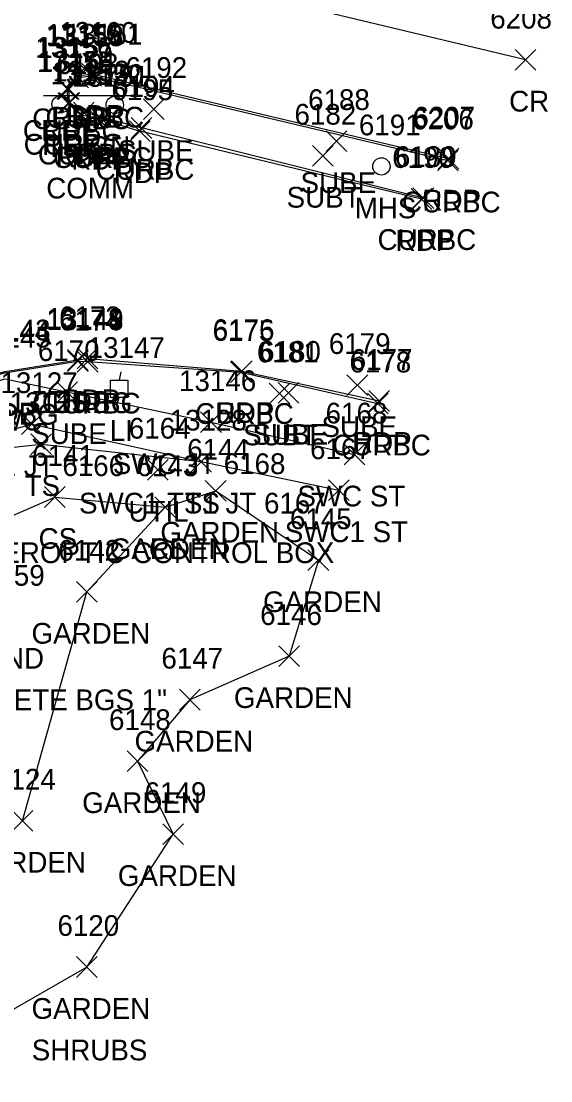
# Model space of a CAD drawing. Extents: x 1462089 to 1464015, y 730534 to 736144.
# Drawn here: x 1462564 to 1462615.1, y 731017.1 to 731119.2 of the extents above; entities that cross this region are included whole.
import ezdxf

# ---------------------------------------------------------------- set-up
doc = ezdxf.new("R2010")
doc.units = 0
for name, color, linetype in [('L_A', 7, 'Continuous'), ('L_C', 7, 'Continuous'), ('L_I', 7, 'Continuous'), ('L_TIC', 7, 'Continuous'), ('LAPB', 7, 'Continuous'), ('LELB', 7, 'Continuous'), ('M_A', 7, 'Continuous'), ('M_C', 7, 'Continuous'), ('M_I', 7, 'Continuous'), ('P_A', 7, 'Continuous'), ('P_I', 7, 'Continuous'), ('P_TIC', 7, 'Continuous'), ('PET', 7, 'Continuous'), ('PRC', 7, 'Continuous'), ('R_A', 7, 'Continuous'), ('R_I', 7, 'Continuous'), ('R_TIC', 7, 'Continuous'), ('RC', 7, 'Continuous'), ('RSW', 7, 'Continuous'), ('S_A', 7, 'Continuous'), ('S_C', 7, 'Continuous'), ('S_I', 7, 'Continuous'), ('SSGN', 7, 'Continuous'), ('U_A', 7, 'Continuous'), ('U_C', 7, 'Continuous'), ('U_I', 7, 'Continuous'), ('U_TIC', 7, 'Continuous'), ('UDEFAULT', 7, 'Continuous'), ('ULP', 7, 'Continuous'), ('USMH', 7, 'Continuous')]:
    doc.layers.add(name, color=color, linetype=linetype)

msp = doc.modelspace()

# ---------------------------------------------------------------- linework, layer by layer
at = {"layer": 'L_TIC'}
for points in [[(1462564.97, 731077.45), (1462566.97, 731079.45)], [(1462566.97, 731077.45), (1462564.97, 731079.45)], [(1462580.38, 731075.76), (1462582.38, 731077.76)], [(1462582.38, 731075.76), (1462580.38, 731077.76)], [(1462581.79, 731072.95), (1462583.79, 731074.95)], [(1462583.79, 731072.95), (1462581.79, 731074.95)], [(1462566.28, 731072.35), (1462568.28, 731074.35)], [(1462568.28, 731072.35), (1462566.28, 731074.35)], [(1462576.91, 731071.36), (1462578.91, 731073.36)], [(1462578.91, 731071.36), (1462576.91, 731073.36)], [(1462576.91, 731071.36), (1462578.91, 731073.36)], [(1462578.91, 731071.36), (1462576.91, 731073.36)], [(1462591.69, 731066.25), (1462593.69, 731068.25)], [(1462593.69, 731066.25), (1462591.69, 731068.25)], [(1462569.37, 731063.21), (1462571.37, 731065.21)], [(1462571.37, 731063.21), (1462569.37, 731065.21)], [(1462588.88, 731057.01), (1462590.88, 731059.01)], [(1462590.88, 731057.01), (1462588.88, 731059.01)], [(1462579.3, 731052.81), (1462581.3, 731054.81)], [(1462581.3, 731052.81), (1462579.3, 731054.81)], [(1462574.25, 731046.88), (1462576.25, 731048.88)], [(1462576.25, 731046.88), (1462574.25, 731048.88)], [(1462563.17, 731041.14), (1462565.17, 731043.14)], [(1462565.17, 731041.14), (1462563.17, 731043.14)], [(1462577.69, 731039.85), (1462579.69, 731041.85)], [(1462579.69, 731039.85), (1462577.69, 731041.85)], [(1462577.69, 731039.85), (1462579.69, 731041.85)], [(1462579.69, 731039.85), (1462577.69, 731041.85)], [(1462569.37, 731027.04), (1462571.37, 731029.04)], [(1462571.37, 731027.04), (1462569.37, 731029.04)], [(1462569.37, 731027.04), (1462571.37, 731029.04)], [(1462571.37, 731027.04), (1462569.37, 731029.04)]]:
    msp.add_lwpolyline(points, dxfattribs=at)
at = {"layer": 'LAPB'}
for points in [[(1462570.37, 731028.04), (1462555.61, 731019.56), (1462552.32, 731023.65), (1462556.66, 731034.51), (1462564.17, 731042.14), (1462570.37, 731064.21), (1462577.91, 731072.36), (1462582.79, 731073.95), (1462592.69, 731067.25), (1462589.88, 731058.01), (1462580.3, 731053.81), (1462575.25, 731047.88), (1462578.69, 731040.85)], [(1462570.37, 731028.04), (1462578.69, 731040.85)]]:
    msp.add_lwpolyline(points, dxfattribs=at)
at = {"layer": 'LELB'}
for points in [[(1462517.16, 730985.11), (1462520.73, 730996.46), (1462525.65, 731009.81), (1462531.27, 731018.09), (1462542.25, 731052.35), (1462547.08, 731065.09), (1462548.62, 731072.86), (1462554.29, 731074.55), (1462558.88, 731077.66), (1462565.97, 731078.45), (1462581.38, 731076.76)], [(1462581.38, 731076.76), (1462594.67, 731074)], [(1462553.57, 731067.36), (1462567.28, 731073.35), (1462577.91, 731072.36)]]:
    msp.add_lwpolyline(points, dxfattribs=at)
at = {"layer": 'P_TIC'}
for points in [[(1462611.65, 731114.51), (1462613.65, 731116.51)], [(1462613.65, 731114.51), (1462611.65, 731116.51)], [(1462568.44, 731112.94), (1462570.44, 731114.94)], [(1462570.44, 731112.94), (1462568.44, 731114.94)], [(1462569.88, 731113.14), (1462571.88, 731115.14)], [(1462571.88, 731113.14), (1462569.88, 731115.14)], [(1462567.47, 731111.7), (1462569.47, 731113.7)], [(1462569.47, 731111.7), (1462567.47, 731113.7)], [(1462567.57, 731110.31), (1462569.57, 731112.31)], [(1462569.57, 731110.31), (1462567.57, 731112.31)], [(1462568.89, 731109.14), (1462570.89, 731111.14)], [(1462570.89, 731109.14), (1462568.89, 731111.14)], [(1462570.38, 731108.9), (1462572.38, 731110.9)], [(1462572.38, 731108.9), (1462570.38, 731110.9)], [(1462574.48, 731107.61), (1462576.48, 731109.61)], [(1462576.48, 731107.61), (1462574.48, 731109.61)], [(1462604.24, 731104.97), (1462606.24, 731106.97)], [(1462606.24, 731104.97), (1462604.24, 731106.97)], [(1462601.64, 731101.08), (1462603.64, 731103.08)], [(1462603.64, 731101.08), (1462601.64, 731103.08)], [(1462568.51, 731085.56), (1462570.51, 731087.56)], [(1462570.51, 731085.56), (1462568.51, 731087.56)], [(1462569.44, 731085.72), (1462571.44, 731087.72)], [(1462571.44, 731085.72), (1462569.44, 731087.72)], [(1462584.31, 731084.48), (1462586.31, 731086.48)], [(1462586.31, 731084.48), (1462584.31, 731086.48)], [(1462597.55, 731081.61), (1462599.55, 731083.61)], [(1462599.55, 731081.61), (1462597.55, 731083.61)]]:
    msp.add_lwpolyline(points, dxfattribs=at)
at = {"layer": 'PET'}
for points in [[(1462571.38, 731109.9), (1462569.89, 731110.14), (1462568.57, 731111.31), (1462568.47, 731112.7), (1462569.44, 731113.94), (1462570.88, 731114.14)], [(1462570.88, 731114.14), (1462605.24, 731105.97)], [(1462571.38, 731109.9), (1462575.48, 731108.61)], [(1462602.64, 731102.08), (1462575.48, 731108.61)], [(1462551.37, 731081.2), (1462552.94, 731082.11), (1462557.47, 731084.02), (1462562.46, 731085.45), (1462569.51, 731086.56)], [(1462569.51, 731086.56), (1462570.44, 731086.72)], [(1462570.44, 731086.72), (1462585.31, 731085.48), (1462598.55, 731082.61)]]:
    msp.add_lwpolyline(points, dxfattribs=at)
at = {"layer": 'PRC'}
msp.add_lwpolyline([(1462612.65, 731115.51), (1462573.24, 731124.95), (1462553.73, 731129.65)], dxfattribs=at)
at = {"layer": 'R_TIC'}
for points in [[(1462568.52, 731112.81), (1462570.52, 731114.81)], [(1462570.52, 731112.81), (1462568.52, 731114.81)], [(1462569.8, 731112.97), (1462571.8, 731114.97)], [(1462571.8, 731112.97), (1462569.8, 731114.97)], [(1462567.62, 731111.68), (1462569.62, 731113.68)], [(1462569.62, 731111.68), (1462567.62, 731113.68)], [(1462567.69, 731110.36), (1462569.69, 731112.36)], [(1462569.69, 731110.36), (1462567.69, 731112.36)], [(1462569.07, 731109.41), (1462571.07, 731111.41)], [(1462571.07, 731109.41), (1462569.07, 731111.41)], [(1462570.54, 731109.07), (1462572.54, 731111.07)], [(1462572.54, 731109.07), (1462570.54, 731111.07)], [(1462574.65, 731107.93), (1462576.65, 731109.93)], [(1462576.65, 731107.93), (1462574.65, 731109.93)], [(1462604.17, 731104.79), (1462606.17, 731106.79)], [(1462606.17, 731104.79), (1462604.17, 731106.79)], [(1462601.81, 731101.17), (1462603.81, 731103.17)], [(1462603.81, 731101.17), (1462601.81, 731103.17)], [(1462568.51, 731085.44), (1462570.51, 731087.44)], [(1462570.51, 731085.44), (1462568.51, 731087.44)], [(1462569.45, 731085.4), (1462571.45, 731087.4)], [(1462571.45, 731085.4), (1462569.45, 731087.4)], [(1462584.23, 731084.4), (1462586.23, 731086.4)], [(1462586.23, 731084.4), (1462584.23, 731086.4)], [(1462597.43, 731081.36), (1462599.43, 731083.36)], [(1462599.43, 731081.36), (1462597.43, 731083.36)], [(1462564.07, 731079.37), (1462566.07, 731081.37)], [(1462566.07, 731079.37), (1462564.07, 731081.37)], [(1462581.34, 731079.56), (1462583.34, 731081.56)], [(1462583.34, 731079.56), (1462581.34, 731081.56)], [(1462595.18, 731076.44), (1462597.18, 731078.44)], [(1462597.18, 731076.44), (1462595.18, 731078.44)], [(1462580.38, 731075.76), (1462582.38, 731077.76)], [(1462582.38, 731075.76), (1462580.38, 731077.76)], [(1462593.67, 731073), (1462595.67, 731075)], [(1462595.67, 731073), (1462593.67, 731075)]]:
    msp.add_lwpolyline(points, dxfattribs=at)
at = {"layer": 'RC'}
for points in [[(1462571.54, 731110.07), (1462570.07, 731110.41), (1462568.69, 731111.36), (1462568.62, 731112.68), (1462569.52, 731113.81), (1462570.8, 731113.97)], [(1462570.8, 731113.97), (1462605.17, 731105.79)], [(1462571.54, 731110.07), (1462575.65, 731108.93)], [(1462602.81, 731102.17), (1462575.65, 731108.93)], [(1462551.37, 731081.2), (1462552.98, 731081.92), (1462557.46, 731083.86), (1462562.42, 731085.33), (1462569.51, 731086.44)], [(1462569.51, 731086.44), (1462570.45, 731086.4)], [(1462570.45, 731086.4), (1462585.23, 731085.4), (1462598.43, 731082.36)]]:
    msp.add_lwpolyline(points, dxfattribs=at)
at = {"layer": 'RSW'}
for points in [[(1462478.4, 730877.19), (1462489.06, 730911.55), (1462492.38, 730920.02), (1462499.73, 730947.07), (1462502.26, 730954.95), (1462512.15, 730987.96), (1462515.32, 730997.99), (1462519.41, 731012.01), (1462525.51, 731020.02), (1462536.51, 731054.26), (1462538.5, 731059.54), (1462541.2, 731067.12), (1462544.89, 731076.41), (1462544.39, 731076.89), (1462551.37, 731081.2), (1462551.65, 731080.58), (1462553.33, 731081.43), (1462557.63, 731083.23), (1462562.48, 731084.76), (1462582.34, 731080.56)], [(1462506.79, 730953.45), (1462516.29, 730985.09), (1462516.82, 730986.96), (1462519.84, 730996.7), (1462523.97, 731010.53), (1462530.23, 731018.57), (1462541.02, 731052.71), (1462545.57, 731065.62), (1462548.62, 731072.86), (1462548.71, 731074.48), (1462549.97, 731075.33), (1462551.14, 731074.96), (1462559.29, 731078.79), (1462565.07, 731080.37), (1462581.38, 731076.76)], [(1462582.34, 731080.56), (1462596.18, 731077.44)]]:
    msp.add_lwpolyline(points, dxfattribs=at)
at = {"layer": 'SSGN'}
for p, q in [((1462566.18, 731112.05), (1462574.78, 731112.05)), ((1462570.2, 731111.15), (1462570.2, 731111.15))]:
    msp.add_line(p, q, dxfattribs=at)
for centre in [(1462567.84, 731111.22), (1462573.06, 731111.15)]:
    msp.add_circle(centre, 0.833, dxfattribs=at)
at = {"layer": 'U_TIC'}
for points in [[(1462575.83, 731109.75), (1462577.83, 731111.75)], [(1462577.83, 731109.75), (1462575.83, 731111.75)], [(1462593.44, 731106.66), (1462595.44, 731108.66)], [(1462595.44, 731106.66), (1462593.44, 731108.66)], [(1462592.13, 731105.25), (1462594.13, 731107.25)], [(1462594.13, 731105.25), (1462592.13, 731107.25)], [(1462595.45, 731083.14), (1462597.45, 731085.14)], [(1462597.45, 731083.14), (1462595.45, 731085.14)], [(1462567.47, 731082.46), (1462569.47, 731084.46)], [(1462569.47, 731082.46), (1462567.47, 731084.46)], [(1462587.95, 731082.33), (1462589.95, 731084.33)], [(1462589.95, 731082.33), (1462587.95, 731084.33)], [(1462588.81, 731082.39), (1462590.81, 731084.39)], [(1462590.81, 731082.39), (1462588.81, 731084.39)]]:
    msp.add_lwpolyline(points, dxfattribs=at)
at = {"layer": 'UDEFAULT'}
for points in [[(1462576.21, 731074.98), (1462578.21, 731076.98)], [(1462578.21, 731074.98), (1462576.21, 731076.98)]]:
    msp.add_lwpolyline(points, dxfattribs=at)
at = {"layer": 'ULP'}
for p, q in [((1462573.64, 731085.43), (1462573.48, 731084.6)), ((1462572.64, 731082.93), (1462572.64, 731084.6)), ((1462572.64, 731084.6), (1462574.31, 731084.6)), ((1462574.31, 731084.6), (1462574.31, 731082.93)), ((1462573.48, 731083.76), (1462573.48, 731083.76)), ((1462574.31, 731082.93), (1462572.64, 731082.93)), ((1462573.23, 731082.1), (1462573.48, 731082.93))]:
    msp.add_line(p, q, dxfattribs=at)
at = {"layer": 'USMH'}
for p, q in [((1462598.77, 731105.22), (1462598.77, 731105.22)), ((1462599.61, 731105.22), (1462599.61, 731105.22))]:
    msp.add_line(p, q, dxfattribs=at)
msp.add_circle((1462598.77, 731105.22), 0.833, dxfattribs=at)

# ---------------------------------------------------------------- texts
at = {"layer": 'L_A'}
for s, p in [('TS', (1462564.37, 731073.45)), ('TS', (1462579.79, 731071.76)), ('GARDEN', (1462577.46, 731068.95)), ('CS', (1462565.72, 731068.35)), ('GARDEN', (1462572.58, 731067.36)), ('CS', (1462576.35, 731067.36)), ('GARDEN', (1462587.36, 731062.25)), ('GARDEN', (1462565.04, 731059.21)), ('GARDEN', (1462584.55, 731053.01)), ('GARDEN', (1462574.97, 731048.81)), ('GARDEN', (1462569.92, 731042.88)), ('GARDEN', (1462558.84, 731037.14)), ('GARDEN', (1462573.36, 731035.85)), ('GARDEN', (1462573.36, 731035.85)), ('GARDEN', (1462565.04, 731023.04)), ('GARDEN', (1462565.04, 731023.04))]:
    msp.add_text(s, height=2, dxfattribs=at).set_placement(p)
at = {"layer": 'L_C'}
msp.add_text('SHRUBS', height=2, dxfattribs=at).set_placement((1462565.06, 731019.04))
msp.add_text('SHRUBS', height=2, dxfattribs=at).set_placement((1462565.06, 731019.04))
at = {"layer": 'L_I'}
for s, p in [('13125', (1462562.94, 731081.45)), ('13128', (1462578.36, 731079.76)), ('6144', (1462580.05, 731076.95)), ('6141', (1462565.11, 731076.35)), ('6143', (1462575.17, 731075.36)), ('6143', (1462575.17, 731075.36)), ('6145', (1462589.95, 731070.25)), ('6142', (1462567.63, 731067.21)), ('6146', (1462587.08, 731061.01)), ('6147', (1462577.56, 731056.81)), ('6148', (1462572.51, 731050.88)), ('6124', (1462561.43, 731045.14)), ('6149', (1462575.94, 731043.85)), ('6149', (1462575.94, 731043.85)), ('6120', (1462567.54, 731031.04)), ('6120', (1462567.54, 731031.04))]:
    msp.add_text(s, height=2, dxfattribs=at).set_placement(p)
at = {"layer": 'M_A'}
msp.add_text('BND', height=2, dxfattribs=at).set_placement((1462560.6, 731056.8))
at = {"layer": 'M_C'}
msp.add_text('4"X4" CONCRETE BGS 1"', height=2, dxfattribs=at).set_placement((1462546.12, 731052.8))
at = {"layer": 'M_I'}
msp.add_text('6159', height=2, dxfattribs=at).set_placement((1462560.36, 731064.8))
at = {"layer": 'P_A'}
for s, p in [('CR', (1462611.08, 731110.51)), ('RDP', (1462566.93, 731108.94)), ('RDP', (1462568.37, 731109.14)), ('RDP', (1462565.96, 731107.7)), ('RDP', (1462566.06, 731106.31)), ('RDP', (1462567.38, 731105.14)), ('RDP', (1462568.87, 731104.9)), ('RDP', (1462572.96, 731103.61)), ('RDP', (1462602.73, 731100.97)), ('RDP', (1462600.13, 731097.08)), ('RDP', (1462567, 731081.56)), ('RDP', (1462567.93, 731081.72)), ('RDP', (1462559.95, 731080.45)), ('RDP', (1462582.8, 731080.48)), ('RDP', (1462596.04, 731077.61))]:
    msp.add_text(s, height=2, dxfattribs=at).set_placement(p)
at = {"layer": 'P_I'}
for s, p in [('6208', (1462609.26, 731118.51)), ('13159', (1462566.41, 731116.94)), ('13160', (1462567.72, 731117.14)), ('13156', (1462565.4, 731115.7)), ('13155', (1462565.55, 731114.31)), ('13152', (1462566.86, 731113.14)), ('13151', (1462568.92, 731112.9)), ('6195', (1462572.74, 731111.61)), ('6207', (1462601.85, 731108.97)), ('6190', (1462599.81, 731105.08)), ('13149', (1462566.48, 731089.56)), ('6173', (1462567.7, 731089.72)), ('13143', (1462559.44, 731088.45)), ('6176', (1462582.51, 731088.48)), ('6177', (1462595.81, 731085.61))]:
    msp.add_text(s, height=2, dxfattribs=at).set_placement(p)
at = {"layer": 'R_A'}
for s, p in [('CURBC', (1462565.1, 731108.81)), ('CURBC', (1462566.38, 731108.97)), ('CURBC', (1462564.2, 731107.68)), ('CURBC', (1462564.28, 731106.36)), ('CURBC', (1462565.65, 731105.41)), ('CURBC', (1462567.12, 731105.07)), ('CURBC', (1462571.23, 731103.93)), ('CURBC', (1462600.75, 731100.79)), ('CURBC', (1462598.4, 731097.17)), ('CURBG', (1462565.09, 731081.44)), ('CURBC', (1462566.04, 731081.4)), ('CURBG', (1462558, 731080.33)), ('CURBC', (1462580.81, 731080.4)), ('SWC', (1462559.84, 731079.76)), ('CURBC', (1462594.02, 731077.36)), ('SWC1 JT 6166', (1462555.83, 731075.37)), ('SWC JT 6168', (1462572.87, 731075.56)), ('SWC ST', (1462590.67, 731072.44)), ('SWC1 TS1 JT 6167', (1462569.62, 731071.76)), ('SWC1 ST', (1462589.45, 731069))]:
    msp.add_text(s, height=2, dxfattribs=at).set_placement(p)
at = {"layer": 'R_I'}
for s, p in [('13158', (1462566.49, 731116.81)), ('13161', (1462568.3, 731116.97)), ('13157', (1462565.6, 731115.68)), ('13154', (1462565.67, 731114.36)), ('13153', (1462567.05, 731113.41)), ('13150', (1462568.43, 731113.07)), ('6194', (1462572.91, 731111.93)), ('6206', (1462601.73, 731108.79)), ('6189', (1462600.07, 731105.17)), ('13148', (1462566.48, 731089.44)), ('6174', (1462567.71, 731089.4)), ('13144', (1462559.39, 731088.33)), ('6175', (1462582.49, 731088.4)), ('13145', (1462559.46, 731087.76)), ('6178', (1462595.69, 731085.36)), ('13127', (1462562.05, 731083.37)), ('13146', (1462579.26, 731083.56)), ('6168', (1462593.39, 731080.44)), ('13128', (1462578.36, 731079.76)), ('6167', (1462591.89, 731077))]:
    msp.add_text(s, height=2, dxfattribs=at).set_placement(p)
at = {"layer": 'S_A'}
msp.add_text('TSIGN', height=2, dxfattribs=at).set_placement((1462566.38, 731106.13))
at = {"layer": 'S_C'}
msp.add_text('COMM', height=2, dxfattribs=at).set_placement((1462566.46, 731102.13))
at = {"layer": 'S_I'}
msp.add_text('6193', height=2, dxfattribs=at).set_placement((1462567.46, 731114.13))
at = {"layer": 'U_A'}
for s, p in [('SUBE', (1462573.37, 731105.75)), ('SUBE', (1462590.97, 731102.66)), ('SUBT', (1462589.63, 731101.25)), ('MHS', (1462596.19, 731100.22)), ('SUBE', (1462592.99, 731079.14)), ('SUBE', (1462565.01, 731078.46)), ('LI', (1462572.58, 731078.76)), ('SUBT', (1462585.44, 731078.33)), ('SUBE', (1462586.34, 731078.39)), ('UTIL', (1462574.38, 731070.98))]:
    msp.add_text(s, height=2, dxfattribs=at).set_placement(p)
at = {"layer": 'U_C'}
msp.add_text('FIBEROPTIC CONTROL BOX', height=2, dxfattribs=at).set_placement((1462557.97, 731066.98))
at = {"layer": 'U_I'}
for s, p in [('6192', (1462574.09, 731113.75)), ('6188', (1462591.7, 731110.66)), ('6182', (1462590.39, 731109.25)), ('6191', (1462596.6, 731108.22)), ('6179', (1462593.7, 731087.14)), ('6170', (1462565.65, 731086.46)), ('13147', (1462570.45, 731086.76)), ('6181', (1462586.77, 731086.33)), ('6180', (1462586.98, 731086.39)), ('6164', (1462574.42, 731078.98))]:
    msp.add_text(s, height=2, dxfattribs=at).set_placement(p)

doc.saveas('drawing.dxf')
